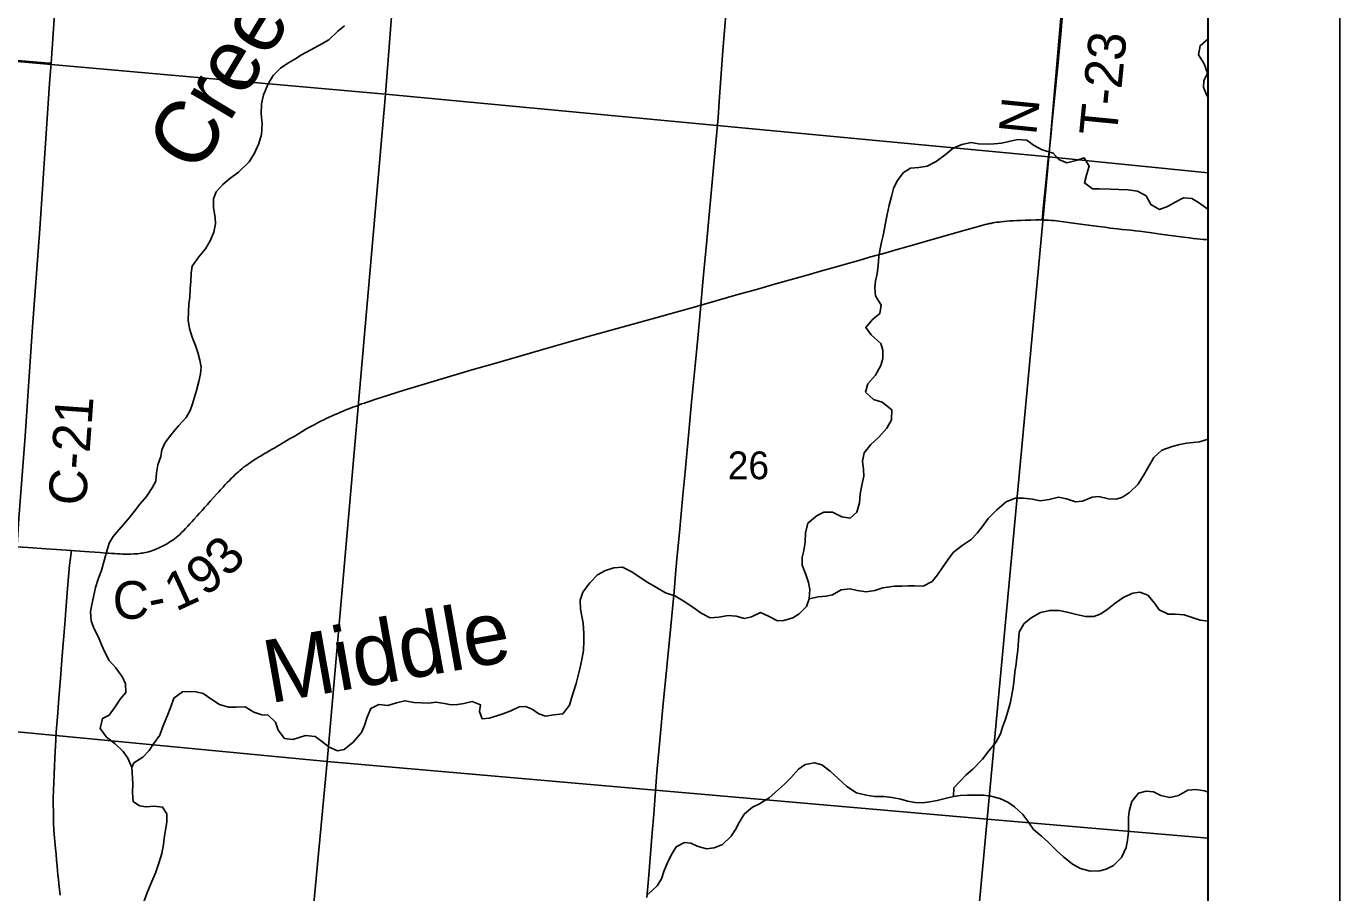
# Model space of a CAD drawing. Extents: x 0 to 680, y 0 to 440.
# Drawn here: x 551.69 to 586.54, y 366.59 to 389.58 of the extents above; entities that cross this region are included whole.
import ezdxf

# ---------------------------------------------------------------- set-up
doc = ezdxf.new("R2010")
doc.units = 0
for name, color, linetype in [('GM_X_Adjacent_County', 7, 'Continuous'), ('GM_X_County', 7, 'Continuous'), ('GM_X_County_Road', 7, 'Continuous'), ('GM_X_County_Road_Text', 7, 'Continuous'), ('GM_X_Minor_River', 7, 'Continuous'), ('GM_X_Minor_River_Text', 7, 'Continuous'), ('GM_X_Section', 7, 'Continuous'), ('GM_X_Section_Text', 7, 'Continuous'), ('GM_X_State_Route', 7, 'Continuous'), ('GM_X_Township', 7, 'Continuous'), ('GM_X_Township_Road', 7, 'Continuous'), ('GM_X_Township_Road_Text', 7, 'Continuous'), ('SH_Data', 7, 'Continuous'), ('SH_Text', 7, 'Continuous')]:
    doc.layers.add(name, color=color, linetype=linetype)

msp = doc.modelspace()

# ---------------------------------------------------------------- linework, layer by layer
at = {"layer": 'GM_X_Adjacent_County'}
msp.add_lwpolyline([(520.893, 177.346), (583.052, 177.346), (583.052, 415.359), (345.039, 415.359)], dxfattribs=at)
at = {"layer": 'GM_X_County'}
msp.add_lwpolyline([(520.893, 177.346), (583.052, 177.346), (583.052, 415.359), (345.039, 415.359)], dxfattribs=at)
at = {"layer": 'GM_X_County_Road'}
for points in [[(552.344, 388.603), (552.509, 390.949), (552.641, 392.542), (552.853, 395.107), (553.027, 397.114), (553.152, 398.52), (553.367, 401.315), (553.619, 404.447), (553.76, 406.091)], [(551.44, 375.771), (551.443, 375.818), (551.488, 376.52), (551.652, 378.704), (551.843, 381.479), (552.045, 384.209), (552.202, 386.602), (552.306, 388.065), (552.344, 388.603)], [(569.587, 382.182), (569.748, 382.228), (570.571, 382.461), (571.059, 382.599), (571.604, 382.754), (571.952, 382.852), (572.214, 382.926), (572.498, 383.006), (572.764, 383.082), (572.951, 383.134), (573.15, 383.19), (573.296, 383.231), (573.429, 383.268), (573.552, 383.303), (573.719, 383.351), (573.89, 383.4), (574.065, 383.451), (574.233, 383.499), (574.375, 383.539), (574.526, 383.583), (574.669, 383.623), (575.175, 383.767), (575.786, 383.942), (576.725, 384.206), (576.918, 384.261), (577.067, 384.303), (577.132, 384.32), (577.186, 384.333), (577.235, 384.345), (577.28, 384.353), (577.332, 384.364), (577.388, 384.372), (577.444, 384.381), (577.499, 384.388), (577.558, 384.395), (577.622, 384.401), (577.705, 384.409), (577.797, 384.416), (577.875, 384.42), (577.967, 384.426), (578.081, 384.432), (578.201, 384.436), (578.338, 384.441), (578.466, 384.443), (578.568, 384.444), (578.639, 384.442)], [(578.639, 384.442), (578.694, 384.44), (578.753, 384.439), (578.813, 384.436), (578.885, 384.43), (578.959, 384.424), (579.404, 384.369), (579.731, 384.326), (580.15, 384.271), (580.311, 384.248), (580.446, 384.229), (580.545, 384.216), (580.644, 384.204), (580.77, 384.19), (580.891, 384.178), (581, 384.168), (581.12, 384.154), (581.222, 384.142), (581.354, 384.125), (581.555, 384.099), (581.784, 384.068), (581.981, 384.041), (582.192, 384.012), (582.395, 383.984), (582.55, 383.965), (582.652, 383.954), (582.743, 383.943), (582.836, 383.933), (582.915, 383.926), (582.994, 383.92), (583.052, 383.917)], [(552.879, 375.668), (552.98, 375.661), (553.367, 375.632), (553.646, 375.614), (553.796, 375.603), (553.87, 375.597), (553.951, 375.592), (554.036, 375.586), (554.106, 375.582), (554.174, 375.577), (554.25, 375.574), (554.313, 375.573), (554.389, 375.573), (554.464, 375.572), (554.552, 375.577), (554.597, 375.58), (554.648, 375.584), (554.691, 375.59), (554.73, 375.596), (554.767, 375.602), (554.804, 375.609), (554.847, 375.618), (554.89, 375.628), (554.93, 375.638), (554.987, 375.654), (555.036, 375.67), (555.088, 375.689), (555.143, 375.71), (555.193, 375.731), (555.243, 375.754), (555.282, 375.773), (555.336, 375.8), (555.393, 375.832), (555.437, 375.858), (555.484, 375.887), (555.523, 375.913), (555.571, 375.947), (555.62, 375.983), (555.663, 376.017), (555.707, 376.052), (555.748, 376.088), (555.807, 376.144), (555.855, 376.19), (555.915, 376.254), (555.969, 376.312), (556.028, 376.375), (556.089, 376.442), (556.144, 376.504), (556.218, 376.587), (556.281, 376.656), (556.352, 376.735), (556.418, 376.811), (556.491, 376.893), (556.576, 376.987), (556.663, 377.085), (556.743, 377.175), (556.792, 377.229), (556.841, 377.282), (556.906, 377.353), (556.964, 377.417), (557.018, 377.472), (557.075, 377.53), (557.132, 377.589), (557.174, 377.628), (557.224, 377.675), (557.275, 377.724), (557.315, 377.759), (557.353, 377.791), (557.407, 377.837), (557.445, 377.869), (557.492, 377.905), (557.536, 377.937), (557.586, 377.973), (557.632, 378.005), (557.672, 378.033), (557.724, 378.067), (557.758, 378.091), (557.799, 378.115), (557.847, 378.144), (557.899, 378.176), (557.947, 378.204), (557.983, 378.225), (558.025, 378.249), (558.067, 378.273), (558.132, 378.311), (558.225, 378.365), (558.263, 378.386), (558.304, 378.411), (558.361, 378.444), (558.41, 378.473), (558.465, 378.506), (558.533, 378.547), (558.601, 378.588), (558.672, 378.63), (558.791, 378.699), (558.906, 378.767), (559.01, 378.829), (559.104, 378.886), (559.169, 378.922), (559.239, 378.961), (559.324, 379.008), (559.384, 379.04), (559.45, 379.074), (559.523, 379.111), (559.585, 379.141), (559.646, 379.17), (559.721, 379.205), (559.802, 379.242), (559.882, 379.279), (559.952, 379.309), (560.021, 379.339), (560.092, 379.37), (560.152, 379.395), (560.221, 379.422), (560.287, 379.447), (560.353, 379.473), (560.436, 379.503), (560.509, 379.531), (560.585, 379.558), (560.659, 379.584), (560.735, 379.61), (560.815, 379.636), (560.932, 379.674), (561.71, 379.921), (562.159, 380.06), (562.778, 380.247), (563.481, 380.456), (563.923, 380.583), (564.144, 380.646), (565.059, 380.91), (565.67, 381.085), (566.597, 381.35), (568.392, 381.849), (569.47, 382.148), (569.587, 382.182)], [(551.44, 375.771), (551.729, 375.749), (552.217, 375.715), (552.489, 375.696), (552.749, 375.679), (552.879, 375.668)]]:
    msp.add_lwpolyline(points, dxfattribs=at)
at = {"layer": 'GM_X_Minor_River'}
for points in [[(560.126, 389.596), (559.949, 389.453), (559.716, 389.224), (559.445, 389.07), (559.235, 388.954), (558.991, 388.826), (558.808, 388.71), (558.625, 388.607), (558.428, 388.471), (558.236, 388.281), (558.104, 388.057), (557.984, 387.765), (557.931, 387.526), (557.918, 387.259), (557.946, 386.997), (557.926, 386.71), (557.86, 386.471), (557.74, 386.212), (557.601, 385.981), (557.321, 385.714), (557.076, 385.532), (556.905, 385.382), (556.727, 385.185), (556.656, 385), (556.65, 384.766), (556.698, 384.51), (556.707, 384.343), (556.662, 384.116), (556.563, 383.885), (556.444, 383.68), (556.266, 383.463), (556.086, 383.213), (556.062, 383.026), (556.05, 382.813), (556.039, 382.619), (556.027, 382.392), (556.002, 382.205), (555.991, 382.018), (555.986, 381.784), (556.021, 381.562), (556.089, 381.333), (556.177, 381.11), (556.24, 380.928), (556.295, 380.719), (556.325, 380.538), (556.307, 380.358), (556.269, 380.158), (556.203, 379.912), (556.146, 379.739), (556.101, 379.566), (556.037, 379.387), (555.926, 379.202), (555.727, 378.979), (555.548, 378.769), (555.375, 378.539), (555.284, 378.34), (555.26, 378.16), (555.181, 377.941), (555.143, 377.735), (555.124, 377.508), (555.026, 377.336), (554.874, 377.105), (554.702, 376.902), (554.557, 376.717), (554.426, 376.546), (553.993, 376.041), (553.888, 375.863), (553.802, 375.59), (553.743, 375.371), (553.678, 375.138), (553.606, 374.939), (553.52, 374.686)], [(583.052, 387.702), (583.011, 387.75), (582.923, 387.967), (582.934, 388.134), (583.034, 388.339), (582.94, 388.589), (582.792, 388.827), (582.832, 389.068), (583.052, 389.251)], [(574.109, 381.394), (573.967, 381.586), (574.133, 381.796), (574.332, 381.958), (574.371, 382.178), (574.224, 382.429), (574.203, 382.644), (574.221, 382.825), (574.266, 383.011), (574.292, 383.231), (574.305, 383.472), (574.344, 383.672), (574.376, 383.852), (574.421, 384.032), (574.459, 384.218), (574.491, 384.412), (574.529, 384.585), (574.583, 384.838), (574.642, 385.064), (574.702, 385.277), (574.794, 385.482), (574.967, 385.705), (575.145, 385.821), (575.366, 385.835), (575.595, 385.869), (575.832, 385.99), (576.071, 386.172), (576.277, 386.347), (576.514, 386.441), (576.756, 386.495), (576.95, 386.463), (577.191, 386.457), (577.372, 386.466), (577.56, 386.481), (577.755, 386.522), (577.997, 386.576), (578.232, 386.564), (578.409, 386.425), (578.64, 386.305), (578.932, 386.217), (579.082, 386.046), (579.294, 385.96), (579.543, 386.02), (579.759, 386.088), (579.894, 385.87), (579.829, 385.671), (579.762, 385.425), (579.979, 385.272), (580.159, 385.267), (580.46, 385.259), (580.674, 385.247), (580.929, 385.24), (581.169, 385.207), (581.4, 385.08), (581.528, 384.849), (581.759, 384.723), (581.968, 384.797), (582.186, 384.926), (582.39, 385.027), (582.617, 385.015), (582.795, 384.903), (583.038, 384.729), (583.052, 384.719)], [(561.968, 371.634), (562.369, 371.619), (562.55, 371.648), (562.784, 371.608), (562.964, 371.577), (563.131, 371.579), (563.299, 371.608), (563.522, 371.663), (563.74, 371.57), (563.709, 371.396), (563.784, 371.2), (563.972, 371.215), (564.175, 371.284), (564.357, 371.346), (564.54, 371.415), (564.764, 371.516), (564.931, 371.532), (565.11, 371.46), (565.288, 371.335), (565.46, 371.27), (565.689, 371.304), (565.924, 371.338), (566.098, 371.568), (566.156, 371.748), (566.208, 371.92), (566.274, 372.14), (566.325, 372.313), (566.378, 372.526), (566.425, 372.773), (566.471, 373.013), (566.485, 373.26), (566.484, 373.468), (566.464, 373.743), (566.429, 373.925), (566.394, 374.114), (566.387, 374.355), (566.453, 374.568), (566.64, 374.811), (566.84, 375.02), (567.058, 375.142), (567.274, 375.21), (567.509, 375.23), (567.733, 375.11), (568.181, 374.817), (568.412, 374.684), (568.649, 374.55), (568.895, 374.47), (569.119, 374.337), (569.375, 374.163), (569.592, 374.01), (569.837, 373.882), (570.065, 373.903), (570.314, 373.944), (570.527, 373.925), (570.74, 373.865), (570.929, 373.907), (571.173, 374.022), (571.385, 373.929), (571.616, 373.802), (571.79, 373.811), (572.027, 373.885), (572.197, 373.988), (572.39, 374.184), (572.462, 374.383), (572.475, 374.637), (572.44, 374.819), (572.372, 375.035), (572.272, 375.279), (572.271, 375.494), (572.322, 375.666), (572.355, 375.893), (572.362, 376.141), (572.429, 376.394), (572.675, 376.602), (572.852, 376.684), (573.079, 376.685), (573.324, 376.565), (573.551, 376.532), (573.729, 376.688), (573.796, 376.934), (573.816, 377.168), (573.862, 377.401), (573.909, 377.641), (573.9, 377.823), (573.873, 378.044), (573.919, 378.264), (574.098, 378.481), (574.305, 378.676), (574.525, 378.918), (574.645, 379.136), (574.652, 379.404), (574.396, 379.605), (574.171, 379.678), (573.955, 379.871), (574.014, 380.097), (574.221, 380.32), (574.362, 380.577), (574.414, 380.763), (574.413, 380.984), (574.358, 381.167), (574.109, 381.394)], [(572.462, 374.383), (572.698, 374.444), (572.913, 374.458), (573.081, 374.494), (573.312, 374.629), (573.547, 374.649), (573.734, 374.604), (573.974, 374.571), (574.202, 374.605), (574.419, 374.68), (574.721, 374.725), (574.915, 374.72), (575.09, 374.729), (575.257, 374.731), (575.485, 374.725), (575.722, 374.846), (575.868, 375.024), (576, 375.214), (576.139, 375.418), (576.285, 375.616), (576.518, 375.804), (576.763, 375.958), (576.922, 376.128), (577.054, 376.299), (577.214, 376.516), (577.441, 376.751), (577.687, 376.959), (577.925, 377.06), (578.146, 377.061), (578.386, 377.028), (578.592, 376.989), (578.828, 377.023), (579.077, 377.083), (579.29, 377.037), (579.529, 376.957), (579.711, 376.979), (579.968, 377.086), (580.149, 377.102), (580.402, 377.041), (580.609, 377.029), (580.778, 377.085), (580.956, 377.207), (581.182, 377.423), (581.329, 377.66), (581.47, 377.904), (581.603, 378.135), (581.816, 378.33), (582.093, 378.43), (582.295, 378.479), (582.477, 378.514), (582.652, 378.536), (582.82, 378.552), (583.052, 378.628)], [(553.52, 374.686), (553.474, 374.44), (553.429, 374.24), (553.391, 374.04), (553.406, 373.805), (553.481, 373.61), (553.603, 373.366), (553.691, 373.15), (553.767, 372.967), (553.882, 372.75), (554.065, 372.552), (554.24, 372.307), (554.323, 372.131), (554.324, 371.903), (554.179, 371.726), (554.047, 371.521), (553.882, 371.297), (553.706, 371.214), (553.646, 370.941), (553.814, 370.717), (554.038, 370.544), (554.253, 370.332), (554.383, 370.161), (554.491, 369.911), (554.505, 369.636), (554.514, 369.468), (554.502, 369.248), (554.523, 369.006), (554.694, 368.895), (554.867, 368.864), (555.082, 368.886), (555.302, 368.861), (555.418, 368.678), (555.413, 368.47), (555.381, 368.25), (555.343, 368.037), (555.325, 367.863), (555.286, 367.629), (555.207, 367.37), (555.127, 367.131), (555.015, 366.885), (554.901, 366.613), (554.801, 366.341)], [(576.292, 369.141), (576.298, 369.369), (576.457, 369.539), (576.629, 369.715), (576.807, 369.865), (577.062, 370.133), (577.229, 370.35), (577.409, 370.573), (577.536, 370.804), (577.594, 370.984), (577.673, 371.189), (577.732, 371.396), (577.799, 371.642), (577.838, 371.842), (577.87, 372.035), (577.903, 372.256), (577.921, 372.443), (577.954, 372.663), (577.972, 372.83), (577.997, 373.024), (578.011, 373.271), (578.03, 373.499), (578.157, 373.723), (578.348, 373.879), (578.6, 374.02), (578.843, 374.081), (579.09, 374.074), (579.31, 374.035), (579.556, 373.968), (579.789, 373.921), (580.017, 373.922), (580.186, 373.978), (580.356, 374.094), (580.582, 374.269), (580.814, 374.43), (581.051, 374.538), (581.233, 374.56), (581.445, 374.481), (581.633, 374.261), (581.749, 374.091), (581.987, 373.984), (582.168, 373.979), (582.415, 373.959), (582.648, 373.886), (582.834, 373.821), (583.052, 373.797)], [(554.491, 369.911), (554.541, 370.037), (554.778, 370.186), (554.943, 370.363), (555.061, 370.541), (555.227, 370.765), (555.312, 370.997), (555.426, 371.276), (555.525, 371.521), (555.604, 371.747), (555.829, 371.916), (556.016, 371.925), (556.197, 371.914), (556.383, 371.876), (556.607, 371.717), (556.811, 371.579), (557.05, 371.513), (557.257, 371.515), (557.491, 371.523), (557.722, 371.377), (557.935, 371.312), (558.102, 371.301), (558.298, 371.116), (558.373, 370.9), (558.535, 370.682), (558.762, 370.65), (559.099, 370.763), (559.352, 370.73), (559.523, 370.606), (559.727, 370.447), (559.945, 370.355), (560.12, 370.385), (560.358, 370.58), (560.585, 370.843), (560.663, 371.028), (560.735, 371.248), (560.827, 371.48), (561.037, 371.582), (561.284, 371.556), (561.506, 371.625), (561.735, 371.68), (561.968, 371.634)], [(568.185, 366.552), (568.426, 366.767), (568.538, 366.952), (568.604, 367.152), (568.711, 367.403), (568.824, 367.628), (568.929, 367.8), (569.153, 367.915), (569.32, 367.904), (569.492, 367.825), (569.738, 367.752), (569.94, 367.78), (570.163, 367.868), (570.39, 368.09), (570.502, 368.268), (570.601, 368.447), (570.734, 368.671), (570.96, 368.853), (571.143, 368.942), (571.396, 369.109), (571.567, 369.252), (571.807, 369.467), (571.972, 369.637), (572.18, 369.866), (572.35, 369.989), (572.599, 370.03), (572.799, 369.977), (573.015, 369.811), (573.218, 369.624), (573.46, 369.41), (573.716, 369.236), (573.969, 369.176), (574.203, 369.143), (574.444, 369.143), (574.657, 369.117), (574.89, 369.071), (575.07, 369.019), (575.276, 368.98), (575.47, 368.975), (575.665, 369.003), (575.854, 369.032), (576.103, 369.092), (576.292, 369.141), (576.467, 369.17), (576.661, 369.178), (576.862, 369.18), (577.09, 369.18), (577.277, 369.149), (577.516, 369.089), (577.728, 368.989), (577.912, 368.87), (578.134, 368.663), (578.263, 368.486), (578.411, 368.267), (578.621, 368.087), (578.791, 367.935), (579.032, 367.701), (579.209, 367.542), (579.451, 367.348), (579.662, 367.228), (579.915, 367.161), (580.17, 367.168), (580.338, 367.21)], [(580.338, 367.21), (580.535, 367.313), (580.748, 367.521), (580.869, 367.786), (580.908, 367.98), (580.934, 368.194), (580.934, 368.422), (580.938, 368.602), (580.957, 368.783), (581.023, 369.009), (581.197, 369.233), (581.399, 369.281), (581.599, 369.262), (581.791, 369.163), (582.03, 369.11), (582.26, 369.171), (582.511, 369.312), (582.719, 369.326), (582.946, 369.287), (583.052, 369.257)]]:
    msp.add_lwpolyline(points, dxfattribs=at)
at = {"layer": 'GM_X_Section'}
for points in [[(545.003, 406.859), (562.573, 405.275), (561.219, 387.785), (543.367, 389.368)], [(580.339, 403.73), (578.819, 386.115), (561.219, 387.785), (562.573, 405.275)], [(583.052, 385.695), (583.052, 403.496), (580.339, 403.73), (578.819, 386.115)], [(561.219, 387.785), (559.672, 370.073), (541.842, 371.775), (543.367, 389.368)], [(561.219, 387.785), (578.819, 386.115), (577.185, 368.543), (559.672, 370.073)], [(583.052, 368.033), (583.052, 385.695), (578.819, 386.115), (577.185, 368.543)], [(541.842, 371.775), (559.672, 370.073), (558.031, 352.677), (540.239, 354.271)], [(559.672, 370.073), (577.185, 368.543), (575.561, 351.071), (575.421, 351.08), (558.031, 352.677)], [(583.052, 350.413), (583.052, 368.033), (577.185, 368.543), (575.561, 351.071)]]:
    msp.add_lwpolyline(points, close=True, dxfattribs=at)
at = {"layer": 'GM_X_State_Route'}
for points in [[(569.578, 382.077), (569.587, 382.182), (569.634, 382.695), (569.659, 382.989), (569.746, 383.894), (569.932, 385.933), (569.997, 386.686), (570.041, 387.166), (570.076, 387.581), (570.164, 388.826), (570.245, 389.896)], [(568.153, 366.459), (568.193, 366.95), (568.295, 368.172), (568.335, 368.675), (568.373, 369.166), (568.421, 369.777), (568.502, 370.726), (568.587, 371.609), (568.641, 372.132), (568.788, 373.664), (568.874, 374.584), (568.913, 375.042), (568.951, 375.445), (569.016, 376.144), (569.108, 377.136), (569.168, 377.757), (569.277, 378.912), (569.341, 379.61), (569.445, 380.667), (569.506, 381.309), (569.578, 382.077)]]:
    msp.add_lwpolyline(points, dxfattribs=at)
at = {"layer": 'GM_X_Township'}
msp.add_lwpolyline([(583.052, 332.964), (583.052, 415.359), (545.72, 415.359), (544.943, 406.694), (543.319, 389.158), (542.046, 374.328), (541.015, 362.816), (538.92, 340.027), (538.661, 337.15), (556.214, 335.657), (573.829, 333.802), (582.861, 332.98)], close=True, dxfattribs=at)
at = {"layer": 'GM_X_Township_Road'}
for points in [[(578.639, 384.442), (578.648, 384.535), (578.669, 384.742), (578.695, 385.014), (578.728, 385.341), (578.785, 385.885), (578.795, 385.983), (578.817, 386.19), (578.834, 386.331), (578.88, 386.745), (578.903, 386.974), (578.953, 387.486), (578.963, 387.584), (578.987, 387.834), (579.023, 388.194), (579.047, 388.444), (579.093, 388.913), (579.135, 389.371), (579.17, 389.818)], [(543.403, 389.365), (543.564, 389.35), (544.757, 389.24), (545.767, 389.16), (546.785, 389.07), (547.706, 388.987), (548.532, 388.917), (549.154, 388.863), (550.513, 388.752), (552.288, 388.607), (552.344, 388.603)], [(552.585, 366.518), (552.568, 366.673), (552.548, 366.831), (552.537, 366.935), (552.524, 367.067), (552.516, 367.164), (552.503, 367.291), (552.488, 367.453), (552.475, 367.606), (552.461, 367.756), (552.42, 368.239), (552.409, 368.447), (552.407, 368.583), (552.404, 368.743), (552.403, 368.917), (552.403, 369.083), (552.408, 369.321), (552.416, 369.503), (552.423, 369.715), (552.436, 369.954), (552.445, 370.152), (552.454, 370.331), (552.47, 370.648), (552.481, 370.845), (552.522, 371.358), (552.533, 371.511), (552.556, 371.852), (552.59, 372.275), (552.634, 372.887), (552.705, 373.716), (552.736, 374.087), (552.771, 374.546), (552.799, 374.873), (552.837, 375.277), (552.858, 375.465), (552.874, 375.617), (552.879, 375.668)]]:
    msp.add_lwpolyline(points, dxfattribs=at)
at = {"layer": 'SH_Data'}
for p, q in [((586.539, 418.859), (586.539, 173.859)), ((583.039, 415.359), (583.039, 177.359))]:
    msp.add_line(p, q, dxfattribs=at)
at = {"layer": 'SH_Text'}
for points in [[(345.039, 415.359), (583.039, 415.359), (583.039, 177.359), (345.039, 177.359)], [(345.039, 415.359), (345.039, 177.359), (583.038, 177.359), (583.038, 415.359)]]:
    msp.add_lwpolyline(points, close=True, dxfattribs=at)

# ---------------------------------------------------------------- texts
at = {"layer": 'GM_X_County_Road_Text'}
for s, height, rotation, p in [('C-21', 1.0014, 85.8919, (553.265, 376.84)), ('3', 1.001, 47.2113, (557.051, 374.926)), ('9', 1.001, 37.4896, (556.425, 374.426)), ('1', 1.001, 24.7399, (555.657, 374.042)), ('C', 1.001, 0.5386, (553.984, 373.852)), ('-', 1.001, 11.4998, (555.014, 373.881))]:
    msp.add_text(s, height=height, rotation=rotation, dxfattribs=at).set_placement(p)
at = {"layer": 'GM_X_Minor_River_Text'}
for s, height, rotation, p in [('Creek', 1.6689, 59.0072, (556.236, 385.622)), ('Middle', 1.6691, 10.0197, (558.147, 371.61))]:
    msp.add_text(s, height=height, rotation=rotation, dxfattribs=at).set_placement(p)
at = {"layer": 'GM_X_Section_Text'}
msp.add_text('26', height=0.7377, rotation=0, dxfattribs=at).set_placement((570.299, 377.561))
at = {"layer": 'GM_X_Township_Road_Text'}
for s, height, rotation, p in [('T-23', 1.0014, 84.3597, (580.62, 386.643)), ('N', 1.001, 84.2887, (578.484, 386.675))]:
    msp.add_text(s, height=height, rotation=rotation, dxfattribs=at).set_placement(p)

doc.saveas('drawing.dxf')
